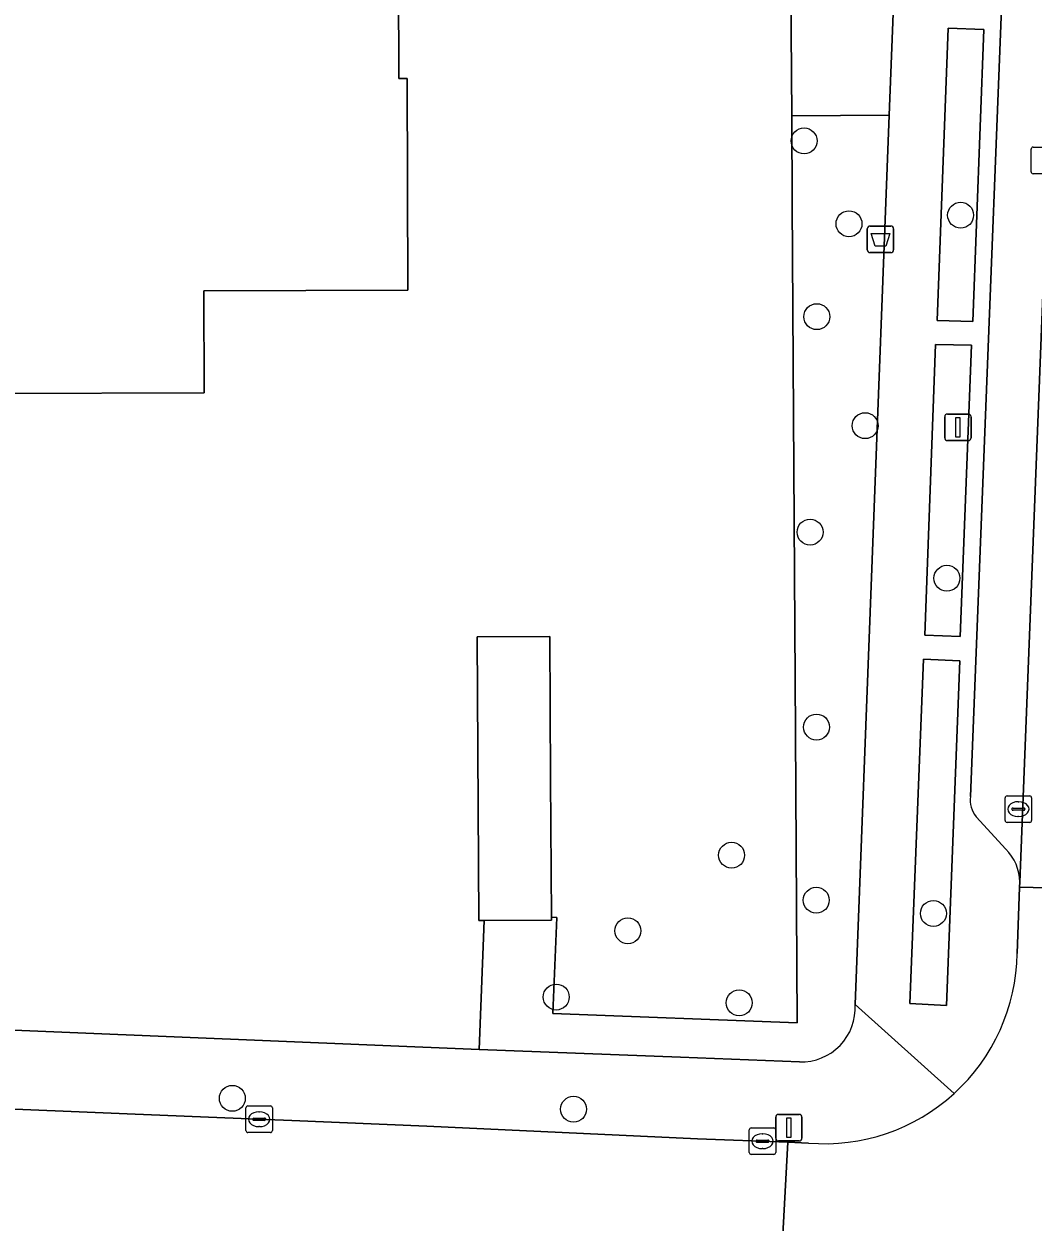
# Model space of a CAD drawing. Extents: x 160732 to 162107, y 387428 to 388479.
# Drawn here: x 161742.68 to 161780.73, y 388002.74 to 388047.91 of the extents above; entities that cross this region are included whole.
import ezdxf

# ---------------------------------------------------------------- set-up
doc = ezdxf.new("R2010")
doc.units = 0
for name, color, linetype in [('IMGEO_Afvalbak', 7, 'Continuous'), ('IMGEO_Boom', 7, 'Continuous'), ('IMGEO_Erf', 7, 'Continuous'), ('IMGEO_Grasland_overig', 7, 'Continuous'), ('IMGEO_Groenvoorziening', 7, 'Continuous'), ('IMGEO_Hek', 7, 'Continuous'), ('IMGEO_Kolk', 7, 'Continuous'), ('IMGEO_Lichtmast', 7, 'Continuous'), ('IMGEO_Pand', 7, 'Continuous'), ('IMGEO_Parkeervlak_open', 7, 'Continuous'), ('IMGEO_Rijbaan_lokaal_gesloten', 7, 'Continuous'), ('IMGEO_Rijbaan_lokaal_open', 7, 'Continuous'), ('IMGEO_Voetpad_open', 7, 'Continuous')]:
    doc.layers.add(name, color=color, linetype=linetype)

msp = doc.modelspace()

# ---------------------------------------------------------------- linework, layer by layer
at = {"layer": 'IMGEO_Afvalbak'}
for p, q in [((161774.481, 388039.39), (161774.481, 388040.19)), ((161774.481, 388040.19), (161774.481, 388039.39)), ((161774.581, 388040.29), (161775.371, 388040.29)), ((161775.371, 388040.29), (161774.581, 388040.29)), ((161775.471, 388040.19), (161775.471, 388039.39)), ((161775.471, 388039.39), (161775.471, 388040.19)), ((161775.371, 388039.29), (161774.581, 388039.29)), ((161774.581, 388039.29), (161775.371, 388039.29))]:
    msp.add_line(p, q, dxfattribs=at)
msp.add_lwpolyline([(161774.624, 388040.004), (161775.328, 388040.004), (161775.179, 388039.534), (161774.773, 388039.534), (161774.624, 388040.004)], dxfattribs=at)
for centre, start, end in [((161774.581, 388040.19), 90, 180), ((161774.581, 388040.19), 90, 180), ((161775.371, 388040.19), 0, 90), ((161775.371, 388040.19), 360, 90), ((161774.581, 388039.39), 180, 270), ((161774.581, 388039.39), 180, 270), ((161775.371, 388039.39), 270, 0), ((161775.371, 388039.39), 270, 0)]:
    msp.add_arc(centre, 0.1, start, end, dxfattribs=at)
at = {"layer": 'IMGEO_Boom'}
for centre in [(161772.096, 388043.498), (161778, 388040.698), (161773.79, 388040.377), (161772.575, 388036.874), (161774.398, 388032.765), (161772.322, 388028.752), (161777.483, 388027.013), (161772.566, 388021.403), (161769.364, 388016.574), (161772.556, 388014.876), (161776.973, 388014.378), (161765.451, 388013.723), (161762.752, 388011.226), (161769.649, 388011.008), (161750.537, 388007.407), (161763.402, 388006.998)]:
    msp.add_circle(centre, 0.489, dxfattribs=at)
at = {"layer": 'IMGEO_Erf'}
for points in [[(161694.156, 388011.979), (161759.843, 388009.253), (161760.031, 388014.109), (161759.832, 388014.108), (161759.768, 388024.806), (161762.505, 388024.822), (161762.537, 388019.445), (161762.568, 388014.235), (161762.768, 388014.227), (161762.628, 388010.61), (161771.833, 388010.251), (161771.767, 388021.197), (161771.648, 388041.144), (161771.629, 388044.449), (161771.599, 388049.249)], [(161756.808, 388049.526), (161756.817, 388045.857), (161757.133, 388045.858), (161757.149, 388037.869), (161749.462, 388037.852), (161749.471, 388034), (161741.726, 388033.983)]]:
    msp.add_lwpolyline(points, dxfattribs=at)
at = {"layer": 'IMGEO_Grasland_overig'}
for points in [[(161775.31, 388044.472), (161771.629, 388044.449), (161771.648, 388041.144), (161771.767, 388021.197), (161771.833, 388010.251), (161762.628, 388010.61), (161762.768, 388014.227), (161762.568, 388014.235), (161762.568, 388014.124), (161760.031, 388014.109), (161759.843, 388009.253), (161767.437, 388008.956), (161771.93, 388008.779)], [(161774.022, 388010.944), (161775.31, 388044.472)]]:
    msp.add_lwpolyline(points, dxfattribs=at)
msp.add_arc((161771.986, 388010.819), 2.04, 268.4398, 3.525, dxfattribs=at)
at = {"layer": 'IMGEO_Groenvoorziening'}
for points in [[(161778.871, 388047.701), (161777.533, 388047.749), (161777.11, 388036.733), (161778.459, 388036.688)], [(161777.98, 388024.814), (161778.405, 388035.801), (161777.055, 388035.83), (161776.648, 388024.862)], [(161777.465, 388010.906), (161777.967, 388023.902), (161776.603, 388023.963), (161776.087, 388010.987)]]:
    msp.add_lwpolyline(points, close=True, dxfattribs=at)
at = {"layer": 'IMGEO_Hek'}
for points in [[(161771.599, 388049.249), (161771.629, 388044.449)], [(161771.629, 388044.449), (161771.648, 388041.144), (161771.767, 388021.197), (161771.833, 388010.251), (161762.628, 388010.61), (161762.768, 388014.227)]]:
    msp.add_lwpolyline(points, dxfattribs=at)
at = {"layer": 'IMGEO_Kolk'}
for p, q in [((161780.731, 388043.264), (161781.583, 388043.264)), ((161780.656, 388042.338), (161780.656, 388043.19)), ((161781.583, 388042.264), (161780.731, 388042.264)), ((161779.677, 388017.883), (161779.677, 388018.735)), ((161779.752, 388018.809), (161780.604, 388018.809)), ((161780.165, 388018.589), (161780.19, 388018.589)), ((161780.678, 388018.735), (161780.678, 388017.883)), ((161779.936, 388018.303), (161779.936, 388018.315)), ((161780.374, 388018.266), (161779.976, 388018.266)), ((161779.979, 388018.352), (161780.377, 388018.352)), ((161780.188, 388018.029), (161780.163, 388018.029)), ((161780.42, 388018.315), (161780.42, 388018.303)), ((161780.604, 388017.809), (161779.752, 388017.809)), ((161751.047, 388006.194), (161751.047, 388007.046)), ((161751.122, 388007.12), (161751.974, 388007.12)), ((161751.535, 388006.9), (161751.56, 388006.9)), ((161752.048, 388007.046), (161752.048, 388006.194)), ((161751.306, 388006.614), (161751.306, 388006.626)), ((161751.744, 388006.577), (161751.346, 388006.577)), ((161751.349, 388006.663), (161751.747, 388006.663)), ((161751.558, 388006.34), (161751.533, 388006.34)), ((161751.79, 388006.626), (161751.79, 388006.614)), ((161770.103, 388006.292), (161770.955, 388006.292)), ((161751.974, 388006.12), (161751.122, 388006.12)), ((161770.028, 388005.366), (161770.028, 388006.218)), ((161770.287, 388005.786), (161770.287, 388005.798)), ((161770.33, 388005.835), (161770.728, 388005.835)), ((161770.516, 388006.072), (161770.541, 388006.072)), ((161770.771, 388005.798), (161770.771, 388005.786)), ((161771.029, 388006.218), (161771.029, 388005.366)), ((161770.725, 388005.749), (161770.327, 388005.749)), ((161770.539, 388005.512), (161770.514, 388005.512)), ((161770.955, 388005.292), (161770.103, 388005.292))]:
    msp.add_line(p, q, dxfattribs=at)
for points in [[(161780.731, 388043.264), (161781.583, 388043.264)], [(161780.656, 388042.338), (161780.656, 388043.19)], [(161781.583, 388042.264), (161780.731, 388042.264)], [(161779.677, 388017.883), (161779.677, 388018.735)], [(161779.752, 388018.809), (161780.604, 388018.809)], [(161780.678, 388018.735), (161780.678, 388017.883)], [(161780.604, 388017.809), (161779.752, 388017.809)], [(161751.047, 388006.194), (161751.047, 388007.046)], [(161751.122, 388007.12), (161751.974, 388007.12)], [(161752.048, 388007.046), (161752.048, 388006.194)], [(161770.103, 388006.292), (161770.955, 388006.292)], [(161751.974, 388006.12), (161751.122, 388006.12)], [(161770.028, 388005.366), (161770.028, 388006.218)], [(161771.029, 388006.218), (161771.029, 388005.366)], [(161770.955, 388005.292), (161770.103, 388005.292)]]:
    msp.add_lwpolyline(points, dxfattribs=at)
for centre, radius, start, end in [((161780.733, 388043.188), 0.0765, 91.552, 178.448), ((161780.733, 388043.188), 0.0765, 91.552, 178.448), ((161780.733, 388042.34), 0.0765, 181.552, 268.448), ((161780.733, 388042.34), 0.0765, 181.552, 268.448), ((161779.754, 388018.733), 0.0765, 91.552, 178.448), ((161779.754, 388018.733), 0.0765, 91.552, 178.448), ((161780.602, 388018.733), 0.0765, 1.552, 88.448), ((161780.602, 388018.733), 0.0765, 1.552, 88.448), ((161779.976, 388018.312), 0.0403, 85.8775, 175.7526), ((161779.973, 388018.302), 0.0366, 178.938, 274.7102), ((161780.377, 388018.309), 0.043, 264.8664, 352.4533), ((161780.381, 388018.314), 0.0386, 1.7309, 96.639), ((161779.754, 388017.885), 0.0765, 181.552, 268.448), ((161779.754, 388017.885), 0.0765, 181.552, 268.448), ((161780.602, 388017.885), 0.0765, 271.552, 358.448), ((161780.602, 388017.885), 0.0765, 271.552, 358.448), ((161751.124, 388007.044), 0.0765, 91.552, 178.448), ((161751.124, 388007.044), 0.0765, 91.552, 178.448), ((161751.972, 388007.044), 0.0765, 1.552, 88.448), ((161751.972, 388007.044), 0.0765, 1.552, 88.448), ((161751.346, 388006.623), 0.0403, 85.8775, 175.7526), ((161751.343, 388006.613), 0.0366, 178.938, 274.7102), ((161751.747, 388006.62), 0.043, 264.8664, 352.4533), ((161751.751, 388006.625), 0.0386, 1.7309, 96.639), ((161770.105, 388006.216), 0.0765, 91.552, 178.448), ((161770.105, 388006.216), 0.0765, 91.552, 178.448), ((161770.953, 388006.216), 0.0765, 1.552, 88.448), ((161770.953, 388006.216), 0.0765, 1.552, 88.448), ((161751.124, 388006.196), 0.0765, 181.552, 268.448), ((161751.124, 388006.196), 0.0765, 181.552, 268.448), ((161751.972, 388006.196), 0.0765, 271.552, 358.448), ((161751.972, 388006.196), 0.0765, 271.552, 358.448), ((161770.327, 388005.795), 0.0403, 85.8775, 175.7526), ((161770.324, 388005.785), 0.0366, 178.938, 274.7102), ((161770.728, 388005.792), 0.043, 264.8664, 352.4533), ((161770.732, 388005.797), 0.0386, 1.7309, 96.639), ((161770.105, 388005.368), 0.0765, 181.552, 268.448), ((161770.105, 388005.368), 0.0765, 181.552, 268.448), ((161770.953, 388005.368), 0.0765, 271.552, 358.448), ((161770.953, 388005.368), 0.0765, 271.552, 358.448)]:
    msp.add_arc(centre, radius, start, end, dxfattribs=at)
for centre, major_axis, ratio, start_param, end_param in [((161780.164, 388018.309), (-0.387, 0.002), 0.722429, 4.712389, 7.853982), ((161780.189, 388018.309), (-0.39, 0.002), 0.717154, 1.570796, 4.712389), ((161751.534, 388006.62), (-0.387, 0.002), 0.722429, 4.712389, 7.853982), ((161751.559, 388006.62), (-0.39, 0.002), 0.717154, 1.570796, 4.712389), ((161770.515, 388005.792), (-0.387, 0.002), 0.722429, 4.712389, 7.853982), ((161770.54, 388005.792), (-0.39, 0.002), 0.717154, 1.570796, 4.712389)]:
    msp.add_ellipse(centre, major_axis=major_axis, ratio=ratio, start_param=start_param, end_param=end_param, dxfattribs=at)
at = {"layer": 'IMGEO_Lichtmast'}
for p, q in [((161777.402, 388032.304), (161777.402, 388033.104)), ((161777.402, 388033.104), (161777.402, 388032.304)), ((161777.502, 388033.204), (161778.292, 388033.204)), ((161778.292, 388033.204), (161777.502, 388033.204)), ((161778.392, 388033.104), (161778.392, 388032.304)), ((161778.392, 388032.304), (161778.392, 388033.104)), ((161778.292, 388032.204), (161777.502, 388032.204)), ((161777.502, 388032.204), (161778.292, 388032.204)), ((161771.027, 388005.902), (161771.027, 388006.702)), ((161771.027, 388006.702), (161771.027, 388005.902)), ((161771.127, 388006.802), (161771.917, 388006.802)), ((161771.917, 388006.802), (161771.127, 388006.802)), ((161772.017, 388006.702), (161772.017, 388005.902)), ((161772.017, 388005.902), (161772.017, 388006.702)), ((161771.917, 388005.802), (161771.127, 388005.802)), ((161771.127, 388005.802), (161771.917, 388005.802))]:
    msp.add_line(p, q, dxfattribs=at)
for points in [[(161777.822, 388033.079), (161777.972, 388033.079), (161777.972, 388032.329), (161777.822, 388032.329), (161777.822, 388033.079)], [(161771.447, 388006.677), (161771.597, 388006.677), (161771.597, 388005.927), (161771.447, 388005.927), (161771.447, 388006.677)]]:
    msp.add_lwpolyline(points, dxfattribs=at)
for centre, start, end in [((161777.502, 388033.104), 90, 180), ((161777.502, 388033.104), 90, 180), ((161778.292, 388033.104), 0, 90), ((161778.292, 388033.104), 360, 90), ((161777.502, 388032.304), 180, 270), ((161777.502, 388032.304), 180, 270), ((161778.292, 388032.304), 270, 0), ((161778.292, 388032.304), 270, 0), ((161771.127, 388006.702), 90, 180), ((161771.127, 388006.702), 90, 180), ((161771.917, 388006.702), 0, 90), ((161771.917, 388006.702), 360, 90), ((161771.127, 388005.902), 180, 270), ((161771.127, 388005.902), 180, 270), ((161771.917, 388005.902), 270, 0), ((161771.917, 388005.902), 270, 0)]:
    msp.add_arc(centre, 0.1, start, end, dxfattribs=at)
at = {"layer": 'IMGEO_Pand'}
msp.add_lwpolyline([(161741.726, 388033.983), (161749.471, 388034), (161749.462, 388037.852), (161757.149, 388037.869), (161757.133, 388045.858), (161756.817, 388045.857), (161756.808, 388049.526), (161760.874, 388049.535), (161760.857, 388057.518), (161757.021, 388057.509), (161757.005, 388065.164), (161745.167, 388065.139), (161745.199, 388049.78), (161733.7, 388049.756)], dxfattribs=at)
msp.add_lwpolyline([(161762.537, 388019.445), (161762.505, 388024.822), (161759.768, 388024.806), (161759.832, 388014.108), (161760.031, 388014.109), (161762.568, 388014.124), (161762.568, 388014.235)], close=True, dxfattribs=at)
at = {"layer": 'IMGEO_Parkeervlak_open'}
for points in [[(161780.233, 388015.556), (161782.224, 388066.272)], [(161780.122, 388063.209), (161778.369, 388018.789)], [(161778.585, 388018.024), (161779.702, 388016.798)]]:
    msp.add_lwpolyline(points, dxfattribs=at)
for centre, radius, start, end in [((161779.363, 388018.657), 1.003, 172.4135, 219.1209), ((161778.442, 388015.525), 1.792, 1.0046, 45.2924)]:
    msp.add_arc(centre, radius, start, end, dxfattribs=at)
at = {"layer": 'IMGEO_Rijbaan_lokaal_gesloten'}
msp.add_lwpolyline([(161782.228, 388066.386), (161782.224, 388066.272), (161780.233, 388015.556), (161780.226, 388015.365), (161781.771, 388015.325), (161783.76, 388066.306)], close=True, dxfattribs=at)
for points in [[(161785.414, 388007.524), (161785.704, 388014.27), (161785.74, 388015.2), (161784.247, 388015.257), (161781.771, 388015.325), (161780.226, 388015.365), (161780.129, 388012.872)], [(161772.266, 388005.721), (161771.481, 388005.759), (161771.111, 387998.783), (161771.935, 387998.725)]]:
    msp.add_lwpolyline(points, dxfattribs=at)
for centre, radius, start, end in [((161772.863, 388012.964), 7.267, 312.284, 359.275), ((161772.862, 388012.964), 7.268, 265.2982, 312.2908)]:
    msp.add_arc(centre, radius, start, end, dxfattribs=at)
at = {"layer": 'IMGEO_Rijbaan_lokaal_open'}
msp.add_lwpolyline([(161771.111, 387998.783), (161771.481, 388005.759), (161768.081, 388005.879), (161757.87, 388006.355), (161752.785, 388006.567), (161750.869, 388006.647), (161746.577, 388006.823), (161740.81, 388007.059), (161736.667, 388007.228), (161730.898, 388007.464), (161724.842, 388007.712), (161719.977, 388007.911), (161719.685, 388000.981), (161742.974, 388000), (161748.616, 387999.762), (161753.012, 387999.577), (161768.366, 387998.89)], close=True, dxfattribs=at)
at = {"layer": 'IMGEO_Voetpad_open'}
for points in [[(161776.385, 388072.452), (161775.494, 388049.272), (161775.31, 388044.472), (161774.022, 388010.944), (161777.752, 388007.588)], [(161778.369, 388018.789), (161780.122, 388063.209)], [(161779.702, 388016.798), (161778.585, 388018.024)], [(161780.129, 388012.872), (161780.226, 388015.365), (161780.233, 388015.556)], [(161771.93, 388008.779), (161767.437, 388008.956), (161759.843, 388009.253), (161694.156, 388011.979)], [(161777.752, 388007.588), (161774.022, 388010.944)], [(161668.332, 388010.078), (161678.252, 388009.653), (161683.572, 388009.4), (161694.077, 388008.97), (161698.621, 388008.784), (161703.887, 388008.569), (161709.065, 388008.357), (161717.19, 388008.025), (161719.414, 388007.934), (161719.977, 388007.911), (161724.842, 388007.712), (161730.898, 388007.464), (161736.667, 388007.228), (161740.81, 388007.059), (161746.577, 388006.823), (161750.869, 388006.647), (161752.785, 388006.567), (161757.87, 388006.355), (161768.081, 388005.879), (161771.481, 388005.759), (161772.266, 388005.721)]]:
    msp.add_lwpolyline(points, dxfattribs=at)
for points in [[(161771.629, 388044.449), (161775.31, 388044.472), (161775.494, 388049.272), (161771.599, 388049.249)], [(161777.533, 388047.749), (161778.871, 388047.701), (161778.459, 388036.688), (161777.11, 388036.733)], [(161778.405, 388035.801), (161777.98, 388024.814), (161776.648, 388024.862), (161777.055, 388035.83)], [(161777.967, 388023.902), (161777.465, 388010.906), (161776.087, 388010.987), (161776.603, 388023.963)]]:
    msp.add_lwpolyline(points, close=True, dxfattribs=at)
for centre, radius, start, end in [((161779.363, 388018.657), 1.003, 172.4135, 219.1209), ((161778.442, 388015.525), 1.792, 1.0046, 45.2924), ((161772.863, 388012.964), 7.267, 312.284, 359.275), ((161771.986, 388010.819), 2.04, 268.4398, 3.525), ((161772.862, 388012.964), 7.268, 265.2982, 312.2908)]:
    msp.add_arc(centre, radius, start, end, dxfattribs=at)

doc.saveas('drawing.dxf')
